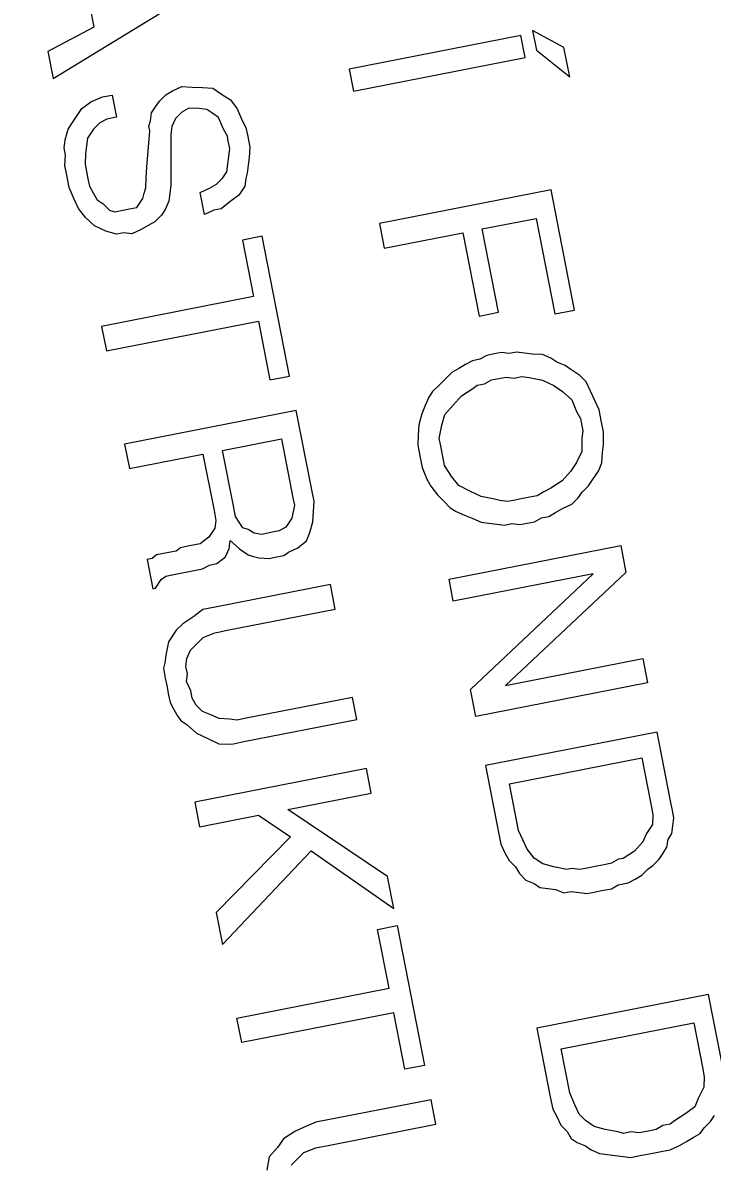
# Model space of a CAD drawing. Extents: x -545736 to -544888, y -1122892 to -1119128.
# Drawn here: x -545071.914 to -545069.915, y -1122821.326 to -1122818.014 of the extents above; entities that cross this region are included whole.
import ezdxf

# ---------------------------------------------------------------- set-up
doc = ezdxf.new("R2010")
doc.units = 0
doc.layers.add('Rozpiska', color=7, linetype='Continuous')

msp = doc.modelspace()

# ---------------------------------------------------------------- linework, layer by layer
at = {"layer": 'Rozpiska'}
for p, q in [((-545070.3448, -1122818.0851), (-545070.4356, -1122818.0365)), ((-545070.4356, -1122818.0365), (-545070.4245, -1122818.0933)), ((-545070.4698, -1122818.0505), (-545070.9676, -1122818.148)), ((-545070.4573, -1122818.1145), (-545070.4698, -1122818.0505)), ((-545070.4245, -1122818.0933), (-545070.3281, -1122818.1705)), ((-545070.3281, -1122818.1705), (-545070.3448, -1122818.0851)), ((-545070.9551, -1122818.212), (-545070.4573, -1122818.1145)), ((-545070.9676, -1122818.148), (-545070.9551, -1122818.212)), ((-545071.4796, -1122818.2112), (-545071.4525, -1122818.1986)), ((-545071.4525, -1122818.1986), (-545071.4227, -1122818.2001)), ((-545071.4227, -1122818.2001), (-545071.3928, -1122818.2016)), ((-545071.3928, -1122818.2016), (-545071.363, -1122818.2032)), ((-545071.363, -1122818.2032), (-545071.3375, -1122818.2203)), ((-545071.7171, -1122818.2429), (-545071.6829, -1122818.2289)), ((-545071.6829, -1122818.2289), (-545071.6545, -1122818.2233)), ((-545071.6545, -1122818.2233), (-545071.6419, -1122818.2873)), ((-545071.5181, -1122818.2409), (-545071.4995, -1122818.2225)), ((-545071.4995, -1122818.2225), (-545071.4796, -1122818.2112)), ((-545071.3375, -1122818.2203), (-545071.312, -1122818.2375)), ((-545071.312, -1122818.2375), (-545071.2922, -1122818.2632)), ((-545071.7542, -1122818.2797), (-545071.7427, -1122818.2627)), ((-545071.7427, -1122818.2627), (-545071.7171, -1122818.2429)), ((-545071.541, -1122818.2749), (-545071.5295, -1122818.2579)), ((-545071.5295, -1122818.2579), (-545071.5181, -1122818.2409)), ((-545071.4329, -1122818.2612), (-545071.4528, -1122818.2725)), ((-545071.403, -1122818.2627), (-545071.4329, -1122818.2612)), ((-545071.3803, -1122818.2657), (-545071.403, -1122818.2627)), ((-545071.3633, -1122818.2771), (-545071.3803, -1122818.2657)), ((-545071.2922, -1122818.2632), (-545071.2781, -1122818.2973)), ((-545071.7828, -1122818.3223), (-545071.7656, -1122818.2968)), ((-545071.7656, -1122818.2968), (-545071.7542, -1122818.2797)), ((-545071.6903, -1122818.3042), (-545071.7089, -1122818.3226)), ((-545071.6704, -1122818.2929), (-545071.6903, -1122818.3042)), ((-545071.6419, -1122818.2873), (-545071.6704, -1122818.2929)), ((-545071.5482, -1122818.3133), (-545071.5439, -1122818.2977)), ((-545071.5439, -1122818.2977), (-545071.541, -1122818.2749)), ((-545071.4714, -1122818.2909), (-545071.4814, -1122818.315)), ((-545071.4528, -1122818.2725), (-545071.4714, -1122818.2909)), ((-545071.3463, -1122818.2885), (-545071.3633, -1122818.2771)), ((-545071.3322, -1122818.3227), (-545071.3463, -1122818.2885)), ((-545071.2781, -1122818.2973), (-545071.2668, -1122818.3173)), ((-545071.7914, -1122818.3535), (-545071.7828, -1122818.3223)), ((-545071.7089, -1122818.3226), (-545071.726, -1122818.3481)), ((-545071.5544, -1122818.4327), (-545071.5454, -1122818.3275)), ((-545071.5454, -1122818.3275), (-545071.5482, -1122818.3133)), ((-545071.4844, -1122818.3377), (-545071.485, -1122818.4855)), ((-545071.4814, -1122818.315), (-545071.4844, -1122818.3377)), ((-545071.3209, -1122818.3426), (-545071.3322, -1122818.3227)), ((-545071.2668, -1122818.3173), (-545071.2626, -1122818.3386)), ((-545071.2626, -1122818.3386), (-545071.2557, -1122818.3742)), ((-545071.7944, -1122818.3762), (-545071.7914, -1122818.3535)), ((-545071.729, -1122818.3708), (-545071.7319, -1122818.3935)), ((-545071.726, -1122818.3481), (-545071.729, -1122818.3708)), ((-545071.3182, -1122818.3569), (-545071.3209, -1122818.3426)), ((-545071.314, -1122818.3782), (-545071.3182, -1122818.3569)), ((-545071.7902, -1122818.3976), (-545071.7944, -1122818.3762)), ((-545071.7917, -1122818.4274), (-545071.7902, -1122818.3976)), ((-545071.7319, -1122818.3935), (-545071.7335, -1122818.4234)), ((-545071.3198, -1122818.4237), (-545071.3169, -1122818.4009)), ((-545071.3169, -1122818.4009), (-545071.314, -1122818.3782)), ((-545071.2572, -1122818.404), (-545071.2602, -1122818.4268)), ((-545071.2557, -1122818.3742), (-545071.2572, -1122818.404)), ((-545071.7862, -1122818.4559), (-545071.7917, -1122818.4274)), ((-545071.7335, -1122818.4234), (-545071.7293, -1122818.4447)), ((-545071.5559, -1122818.4625), (-545071.5544, -1122818.4327)), ((-545071.3228, -1122818.4464), (-545071.3198, -1122818.4237)), ((-545071.2602, -1122818.4268), (-545071.2631, -1122818.4495)), ((-545071.7792, -1122818.4914), (-545071.7862, -1122818.4559)), ((-545071.7293, -1122818.4447), (-545071.7251, -1122818.4661)), ((-545071.7251, -1122818.4661), (-545071.7209, -1122818.4874)), ((-545071.5575, -1122818.4923), (-545071.5559, -1122818.4625)), ((-545071.3528, -1122818.4818), (-545071.3342, -1122818.4634)), ((-545071.3342, -1122818.4634), (-545071.3228, -1122818.4464)), ((-545071.2674, -1122818.4651), (-545071.2704, -1122818.4878)), ((-545071.2631, -1122818.4495), (-545071.2674, -1122818.4651)), ((-545071.7651, -1122818.5256), (-545071.7792, -1122818.4914)), ((-545071.7209, -1122818.4874), (-545071.7096, -1122818.5073)), ((-545071.5618, -1122818.508), (-545071.5575, -1122818.4923)), ((-545071.485, -1122818.4855), (-545071.4879, -1122818.5083)), ((-545071.3998, -1122818.5058), (-545071.3727, -1122818.4931)), ((-545071.3727, -1122818.4931), (-545071.3528, -1122818.4818)), ((-545071.2704, -1122818.4878), (-545071.2875, -1122818.5133)), ((-545070.3821, -1122818.4986), (-545070.8799, -1122818.596)), ((-545070.3139, -1122818.8471), (-545070.3821, -1122818.4986)), ((-545071.7525, -1122818.5526), (-545071.7651, -1122818.5256)), ((-545071.7096, -1122818.5073), (-545071.6983, -1122818.5273)), ((-545071.6983, -1122818.5273), (-545071.6813, -1122818.5387)), ((-545071.5833, -1122818.5491), (-545071.5661, -1122818.5236)), ((-545071.5661, -1122818.5236), (-545071.5618, -1122818.508)), ((-545071.4908, -1122818.531), (-545071.5009, -1122818.5551)), ((-545071.4879, -1122818.5083), (-545071.4908, -1122818.531)), ((-545071.3873, -1122818.5698), (-545071.3998, -1122818.5058)), ((-545071.3132, -1122818.5331), (-545071.3389, -1122818.5529)), ((-545071.2875, -1122818.5133), (-545071.3132, -1122818.5331)), ((-545071.7327, -1122818.5783), (-545071.7525, -1122818.5526)), ((-545071.6813, -1122818.5387), (-545071.6629, -1122818.5573)), ((-545071.6629, -1122818.5573), (-545071.6473, -1122818.5616)), ((-545071.6473, -1122818.5616), (-545071.6189, -1122818.556)), ((-545071.6189, -1122818.556), (-545071.6046, -1122818.5533)), ((-545071.6046, -1122818.5533), (-545071.5833, -1122818.5491)), ((-545071.5009, -1122818.5551), (-545071.5123, -1122818.5721)), ((-545071.3602, -1122818.5571), (-545071.3873, -1122818.5698)), ((-545071.3389, -1122818.5529), (-545071.3602, -1122818.5571)), ((-545071.7058, -1122818.6026), (-545071.7327, -1122818.5783)), ((-545071.6731, -1122818.6184), (-545071.7058, -1122818.6026)), ((-545071.5508, -1122818.6018), (-545071.5708, -1122818.6131)), ((-545071.5309, -1122818.5905), (-545071.5508, -1122818.6018)), ((-545071.5123, -1122818.5721), (-545071.5309, -1122818.5905)), ((-545070.8799, -1122818.596), (-545070.866, -1122818.6672)), ((-545070.5815, -1122818.6115), (-545070.4251, -1122818.5809)), ((-545070.4251, -1122818.5809), (-545070.3708, -1122818.8582)), ((-545071.6419, -1122818.627), (-545071.6731, -1122818.6184)), ((-545071.6206, -1122818.6228), (-545071.6419, -1122818.627)), ((-545071.5978, -1122818.6258), (-545071.6206, -1122818.6228)), ((-545071.5708, -1122818.6131), (-545071.5978, -1122818.6258)), ((-545071.2198, -1122818.633), (-545071.2767, -1122818.6442)), ((-545071.1405, -1122819.0384), (-545071.2198, -1122818.633)), ((-545070.866, -1122818.6672), (-545070.6384, -1122818.6226)), ((-545070.6384, -1122818.6226), (-545070.5911, -1122818.8644)), ((-545070.5342, -1122818.8533), (-545070.5815, -1122818.6115)), ((-545071.2767, -1122818.6442), (-545071.2447, -1122818.8077)), ((-545071.2447, -1122818.8077), (-545071.6856, -1122818.894)), ((-545070.5911, -1122818.8644), (-545070.5342, -1122818.8533)), ((-545070.3708, -1122818.8582), (-545070.3139, -1122818.8471)), ((-545071.6856, -1122818.894), (-545071.6717, -1122818.9652)), ((-545071.6717, -1122818.9652), (-545071.2308, -1122818.8789)), ((-545071.2308, -1122818.8789), (-545071.1974, -1122819.0496)), ((-545071.1974, -1122819.0496), (-545071.1405, -1122819.0384)), ((-545070.6781, -1122819.6273), (-545070.1802, -1122819.5299)), ((-545070.1802, -1122819.5299), (-545070.1649, -1122819.6081)), ((-545070.6656, -1122819.6913), (-545070.6781, -1122819.6273)), ((-545070.2602, -1122819.612), (-545070.6656, -1122819.6913)), ((-545070.6155, -1122819.9474), (-545070.2602, -1122819.612)), ((-545070.1649, -1122819.6081), (-545070.5145, -1122819.935)), ((-545071.0221, -1122819.643), (-545071.3564, -1122819.7084)), ((-545071.0082, -1122819.7141), (-545071.0221, -1122819.643)), ((-545071.392, -1122819.7154), (-545071.4176, -1122819.7351)), ((-545071.3564, -1122819.7084), (-545071.392, -1122819.7154)), ((-545071.3212, -1122819.7753), (-545071.0082, -1122819.7141)), ((-545071.4504, -1122819.7563), (-545071.469, -1122819.7747)), ((-545071.4176, -1122819.7351), (-545071.4504, -1122819.7563)), ((-545071.469, -1122819.7747), (-545071.4919, -1122819.8087)), ((-545071.3909, -1122819.7964), (-545071.3567, -1122819.7823)), ((-545071.3567, -1122819.7823), (-545071.3425, -1122819.7795)), ((-545071.3425, -1122819.7795), (-545071.3212, -1122819.7753)), ((-545071.4919, -1122819.8087), (-545071.4991, -1122819.8471)), ((-545071.428, -1122819.8332), (-545071.4094, -1122819.8148)), ((-545071.4094, -1122819.8148), (-545071.3909, -1122819.7964)), ((-545071.4991, -1122819.8471), (-545071.5021, -1122819.8698)), ((-545071.441, -1122819.88), (-545071.438, -1122819.8573)), ((-545071.438, -1122819.8573), (-545071.428, -1122819.8332)), ((-545070.5145, -1122819.935), (-545070.1162, -1122819.8571)), ((-545070.1162, -1122819.8571), (-545070.1023, -1122819.9282)), ((-545071.5021, -1122819.8698), (-545071.5064, -1122819.8854)), ((-545071.5064, -1122819.8854), (-545071.5008, -1122819.9139)), ((-545071.4368, -1122819.9014), (-545071.441, -1122819.88)), ((-545071.5008, -1122819.9139), (-545071.4966, -1122819.9352)), ((-545071.4397, -1122819.9241), (-545071.4368, -1122819.9014)), ((-545071.4271, -1122819.9511), (-545071.4397, -1122819.9241)), ((-545070.1023, -1122819.9282), (-545070.6002, -1122820.0256)), ((-545071.4966, -1122819.9352), (-545071.4911, -1122819.9637)), ((-545071.4229, -1122819.9725), (-545071.4271, -1122819.9511)), ((-545070.6002, -1122820.0256), (-545070.6155, -1122819.9474)), ((-545071.4911, -1122819.9637), (-545071.4869, -1122819.985)), ((-545071.4869, -1122819.985), (-545071.4756, -1122820.005)), ((-545071.4116, -1122819.9924), (-545071.4229, -1122819.9725)), ((-545071.3932, -1122820.011), (-545071.4116, -1122819.9924)), ((-545070.9581, -1122819.9701), (-545071.271, -1122820.0314)), ((-545070.9456, -1122820.0341), (-545070.9581, -1122819.9701)), ((-545071.4756, -1122820.005), (-545071.4643, -1122820.0249)), ((-545071.4643, -1122820.0249), (-545071.4544, -1122820.0377)), ((-545071.3691, -1122820.021), (-545071.3932, -1122820.011)), ((-545071.345, -1122820.0311), (-545071.3691, -1122820.021)), ((-545071.4544, -1122820.0377), (-545071.4374, -1122820.0492)), ((-545071.4374, -1122820.0492), (-545071.4105, -1122820.0735)), ((-545071.3151, -1122820.0326), (-545071.345, -1122820.0311)), ((-545071.2924, -1122820.0356), (-545071.3151, -1122820.0326)), ((-545071.271, -1122820.0314), (-545071.2924, -1122820.0356)), ((-545071.2727, -1122820.0982), (-545070.9456, -1122820.0341)), ((-545071.4105, -1122820.0735), (-545071.3779, -1122820.0892)), ((-545071.3779, -1122820.0892), (-545071.3453, -1122820.105)), ((-545071.3453, -1122820.105), (-545071.3083, -1122820.1051)), ((-545071.3083, -1122820.1051), (-545071.2727, -1122820.0982)), ((-545070.9177, -1122820.1764), (-545071.4156, -1122820.2738)), ((-545070.9038, -1122820.2475), (-545070.9177, -1122820.1764)), ((-545071.1456, -1122820.2948), (-545070.9038, -1122820.2475)), ((-545071.4156, -1122820.2738), (-545071.4017, -1122820.345)), ((-545071.4017, -1122820.345), (-545071.231, -1122820.3116)), ((-545071.231, -1122820.3116), (-545071.1374, -1122820.3745)), ((-545070.8565, -1122820.4893), (-545071.1456, -1122820.2948)), ((-545071.1374, -1122820.3745), (-545071.353, -1122820.5939)), ((-545071.3349, -1122820.6864), (-545071.0779, -1122820.4145)), ((-545071.0779, -1122820.4145), (-545070.8384, -1122820.5818)), ((-545070.8384, -1122820.5818), (-545070.8565, -1122820.4893)), ((-545071.353, -1122820.5939), (-545071.3349, -1122820.6864)), ((-545070.8855, -1122820.6427), (-545070.8286, -1122820.6316)), ((-545070.8521, -1122820.8134), (-545070.8855, -1122820.6427)), ((-545070.8286, -1122820.6316), (-545070.7493, -1122821.037)), ((-545071.2931, -1122820.8997), (-545070.8521, -1122820.8134)), ((-545070.8382, -1122820.8845), (-545071.2792, -1122820.9708)), ((-545070.8062, -1122821.0481), (-545070.8382, -1122820.8845)), ((-545071.2792, -1122820.9708), (-545071.2931, -1122820.8997)), ((-545070.7493, -1122821.037), (-545070.8062, -1122821.0481)), ((-545070.7298, -1122821.1366), (-545071.0641, -1122821.202)), ((-545070.7159, -1122821.2077), (-545070.7298, -1122821.1366)), ((-545071.0983, -1122821.2161), (-545071.1253, -1122821.2287)), ((-545071.0641, -1122821.202), (-545071.0983, -1122821.2161)), ((-545071.0288, -1122821.2689), (-545070.7159, -1122821.2077)), ((-545071.1581, -1122821.2499), (-545071.1753, -1122821.2754)), ((-545071.1253, -1122821.2287), (-545071.1581, -1122821.2499)), ((-545071.1753, -1122821.2754), (-545071.1995, -1122821.3023)), ((-545071.0986, -1122821.29), (-545071.0644, -1122821.2759)), ((-545071.0644, -1122821.2759), (-545071.0502, -1122821.2731)), ((-545071.0502, -1122821.2731), (-545071.0288, -1122821.2689)), ((-545071.1995, -1122821.3023), (-545071.2068, -1122821.3407)), ((-545071.1357, -1122821.3268), (-545071.1171, -1122821.3084)), ((-545071.1171, -1122821.3084), (-545071.0986, -1122821.29))]:
    msp.add_line(p, q, dxfattribs=at)
for points in [[(-545071.9, -1122817.7987), (-545071.748, -1122817.8207), (-545071.7077, -1122818.0269), (-545071.8415, -1122818.0975), (-545071.8262, -1122818.1757), (-545071.3646, -1122817.8933), (-545071.3785, -1122817.8222), (-545071.9139, -1122817.7276), (-545071.9, -1122817.7987)], [(-545070.5623, -1122819.4644), (-545070.5396, -1122819.4673), (-545070.5169, -1122819.4702), (-545070.4955, -1122819.4661), (-545070.4728, -1122819.469), (-545070.4514, -1122819.4648), (-545070.4301, -1122819.4606), (-545070.4102, -1122819.4494), (-545070.3888, -1122819.4452), (-545070.3689, -1122819.4339), (-545070.3489, -1122819.4226), (-545070.3219, -1122819.4099), (-545070.3033, -1122819.3915), (-545070.2919, -1122819.3745), (-545070.2733, -1122819.3561), (-545070.2619, -1122819.3391), (-545070.2447, -1122819.3136), (-545070.2347, -1122819.2895), (-545070.2331, -1122819.2596), (-545070.2302, -1122819.2369), (-545070.23, -1122819.1999), (-545070.2356, -1122819.1715), (-545070.2426, -1122819.1359), (-545070.2553, -1122819.1089), (-545070.2679, -1122819.0818), (-545070.2806, -1122819.0548), (-545070.299, -1122819.0362), (-545070.3245, -1122819.019), (-545070.3415, -1122819.0076), (-545070.3657, -1122818.9976), (-545070.3827, -1122818.9861), (-545070.4068, -1122818.9761), (-545070.4366, -1122818.9745), (-545070.4594, -1122818.9716), (-545070.4821, -1122818.9686), (-545070.5034, -1122818.9728), (-545070.5262, -1122818.9699), (-545070.5475, -1122818.9741), (-545070.5688, -1122818.9782), (-545070.5888, -1122818.9895), (-545070.6101, -1122818.9937), (-545070.6301, -1122819.005), (-545070.65, -1122819.0163), (-545070.6699, -1122819.0276), (-545070.6885, -1122819.046), (-545070.7071, -1122819.0644), (-545070.7256, -1122819.0828), (-545070.737, -1122819.0998), (-545070.7471, -1122819.1239), (-545070.7571, -1122819.148), (-545070.7658, -1122819.1793), (-545070.7673, -1122819.2091), (-545070.7689, -1122819.2389), (-545070.7619, -1122819.2745), (-545070.7564, -1122819.3029), (-545070.7423, -1122819.3371), (-545070.731, -1122819.3571), (-545070.7112, -1122819.3827), (-545070.6928, -1122819.4013), (-545070.6744, -1122819.4198), (-545070.6574, -1122819.4313), (-545070.6333, -1122819.4413), (-545070.6092, -1122819.4514), (-545070.585, -1122819.4614), (-545070.5623, -1122819.4644)], [(-545070.7021, -1122819.2406), (-545070.7063, -1122819.2193), (-545070.699, -1122819.181), (-545070.6904, -1122819.1497), (-545070.6661, -1122819.1228), (-545070.6418, -1122819.0959), (-545070.609, -1122819.0747), (-545070.5962, -1122819.0648), (-545070.5749, -1122819.0607), (-545070.5549, -1122819.0494), (-545070.5336, -1122819.0452), (-545070.5122, -1122819.041), (-545070.4895, -1122819.0439), (-545070.4682, -1122819.0398), (-545070.4454, -1122819.0427), (-545070.4071, -1122819.05), (-545070.3745, -1122819.0657), (-545070.349, -1122819.0829), (-545070.3221, -1122819.1072), (-545070.308, -1122819.1413), (-545070.2967, -1122819.1613), (-545070.2925, -1122819.1826), (-545070.2897, -1122819.1969), (-545070.2927, -1122819.2196), (-545070.2928, -1122819.2565), (-545070.3086, -1122819.2892), (-545070.3258, -1122819.3147), (-545070.35, -1122819.3416), (-545070.3828, -1122819.3628), (-545070.4027, -1122819.3741), (-545070.4227, -1122819.3853), (-545070.444, -1122819.3895), (-545070.4654, -1122819.3937), (-545070.4867, -1122819.3979), (-545070.508, -1122819.402), (-545070.5308, -1122819.3991), (-545070.5464, -1122819.3948), (-545070.5847, -1122819.3875), (-545070.6174, -1122819.3717), (-545070.65, -1122819.356), (-545070.6698, -1122819.3303), (-545070.691, -1122819.2975), (-545070.6951, -1122819.2762), (-545070.6979, -1122819.262), (-545070.7021, -1122819.2406)], [(-545071.121, -1122819.138), (-545071.6188, -1122819.2354), (-545071.6049, -1122819.3066), (-545071.3915, -1122819.2648), (-545071.3595, -1122819.4284), (-545071.354, -1122819.4568), (-545071.3569, -1122819.4796), (-545071.3683, -1122819.4966), (-545071.3741, -1122819.5051), (-545071.3997, -1122819.5249), (-545071.4353, -1122819.5318), (-545071.4566, -1122819.536), (-545071.4694, -1122819.5459), (-545071.4908, -1122819.5501), (-545071.5263, -1122819.557), (-545071.5392, -1122819.5669), (-545071.5534, -1122819.5697), (-545071.5367, -1122819.6551), (-545071.5296, -1122819.6537), (-545071.5124, -1122819.6282), (-545071.4996, -1122819.6183), (-545071.4854, -1122819.6155), (-545071.3929, -1122819.5974), (-545071.373, -1122819.5861), (-545071.3516, -1122819.5819), (-545071.326, -1122819.5621), (-545071.3159, -1122819.538), (-545071.313, -1122819.5153), (-545071.2861, -1122819.5395), (-545071.2606, -1122819.5567), (-545071.2449, -1122819.561), (-545071.2293, -1122819.5654), (-545071.1995, -1122819.5669), (-545071.1781, -1122819.5627), (-545071.1568, -1122819.5586), (-545071.144, -1122819.5487), (-545071.1169, -1122819.536), (-545071.0913, -1122819.5162), (-545071.0812, -1122819.4921), (-545071.0725, -1122819.4608), (-545071.071, -1122819.431), (-545071.0695, -1122819.4012), (-545071.075, -1122819.3727), (-545071.121, -1122819.138)], [(-545071.3346, -1122819.2537), (-545071.1639, -1122819.2203), (-545071.1305, -1122819.3909), (-545071.1264, -1122819.4123), (-545071.1336, -1122819.4506), (-545071.1393, -1122819.4591), (-545071.1508, -1122819.4761), (-545071.1707, -1122819.4874), (-545071.1992, -1122819.493), (-545071.2205, -1122819.4972), (-545071.2432, -1122819.4942), (-545071.2603, -1122819.4828), (-545071.2759, -1122819.4785), (-545071.2971, -1122819.4457), (-545071.304, -1122819.4101), (-545071.3346, -1122819.2537)], [(-545070.5723, -1122820.1679), (-545070.5333, -1122820.367), (-545070.5278, -1122820.3955), (-545070.5151, -1122820.4225), (-545070.5038, -1122820.4425), (-545070.4854, -1122820.461), (-545070.4741, -1122820.481), (-545070.4557, -1122820.4995), (-545070.4316, -1122820.5096), (-545070.4146, -1122820.521), (-545070.3919, -1122820.5239), (-545070.3691, -1122820.5269), (-545070.345, -1122820.5369), (-545070.3237, -1122820.5328), (-545070.3009, -1122820.5357), (-545070.2782, -1122820.5386), (-545070.2569, -1122820.5345), (-545070.2355, -1122820.5303), (-545070.2071, -1122820.5247), (-545070.1871, -1122820.5134), (-545070.1587, -1122820.5079), (-545070.1387, -1122820.4966), (-545070.1188, -1122820.4853), (-545070.1002, -1122820.4669), (-545070.0874, -1122820.457), (-545070.0689, -1122820.4386), (-545070.0574, -1122820.4216), (-545070.046, -1122820.4046), (-545070.043, -1122820.3818), (-545070.0316, -1122820.3648), (-545070.0287, -1122820.3421), (-545070.0257, -1122820.3194), (-545070.0299, -1122820.298), (-545070.0355, -1122820.2696), (-545070.0745, -1122820.0704), (-545070.5723, -1122820.1679)], [(-545070.4764, -1122820.3559), (-545070.5029, -1122820.2207), (-545070.1188, -1122820.1456), (-545070.0938, -1122820.2736), (-545070.0868, -1122820.3092), (-545070.0883, -1122820.339), (-545070.1055, -1122820.3645), (-545070.1156, -1122820.3886), (-545070.1398, -1122820.4155), (-545070.1726, -1122820.4367), (-545070.1868, -1122820.4395), (-545070.2068, -1122820.4508), (-545070.2281, -1122820.455), (-545070.2495, -1122820.4592), (-545070.2779, -1122820.4647), (-545070.2992, -1122820.4689), (-545070.322, -1122820.466), (-545070.3362, -1122820.4687), (-545070.3745, -1122820.4615), (-545070.4058, -1122820.4528), (-545070.4313, -1122820.4357), (-545070.4511, -1122820.41), (-545070.4638, -1122820.3829), (-545070.4764, -1122820.3559)], [(-545069.8851, -1122821.0377), (-545069.9255, -1122820.8315), (-545070.4234, -1122820.9289), (-545070.3844, -1122821.128), (-545070.3774, -1122821.1636), (-545070.3661, -1122821.1835)], [(-545070.3526, -1122820.9889), (-545069.9685, -1122820.9137), (-545069.9434, -1122821.0417), (-545069.9379, -1122821.0702), (-545069.9394, -1122821.1), (-545069.9552, -1122821.1327), (-545069.9652, -1122821.1568), (-545069.9909, -1122821.1766), (-545070.0237, -1122821.1978), (-545070.0365, -1122821.2076), (-545070.0578, -1122821.2118), (-545070.0778, -1122821.2231), (-545070.0991, -1122821.2273), (-545070.1276, -1122821.2329), (-545070.1503, -1122821.2299), (-545070.1716, -1122821.2341), (-545070.1873, -1122821.2298), (-545070.2256, -1122821.2225), (-545070.2568, -1122821.2138), (-545070.2823, -1122821.1967), (-545070.3007, -1122821.1781), (-545070.3134, -1122821.1511), (-545070.3275, -1122821.1169), (-545070.3526, -1122820.9889)], [(-545070.3661, -1122821.1835), (-545070.3535, -1122821.2106), (-545070.3351, -1122821.2292), (-545070.3238, -1122821.2491), (-545070.3068, -1122821.2605), (-545070.2826, -1122821.2706), (-545070.2656, -1122821.282), (-545070.2415, -1122821.2921), (-545070.2188, -1122821.295), (-545070.1961, -1122821.298), (-545070.1733, -1122821.3009), (-545070.1506, -1122821.3038), (-545070.1293, -1122821.2997), (-545070.1079, -1122821.2955), (-545070.0866, -1122821.2913), (-545070.0581, -1122821.2857), (-545070.0368, -1122821.2816), (-545070.0097, -1122821.2689), (-545069.9898, -1122821.2576), (-545069.9699, -1122821.2463), (-545069.9499, -1122821.235), (-545069.9385, -1122821.218), (-545069.9199, -1122821.1996), (-545069.9085, -1122821.1826)]]:
    msp.add_lwpolyline(points, dxfattribs=at)

doc.saveas('drawing.dxf')
